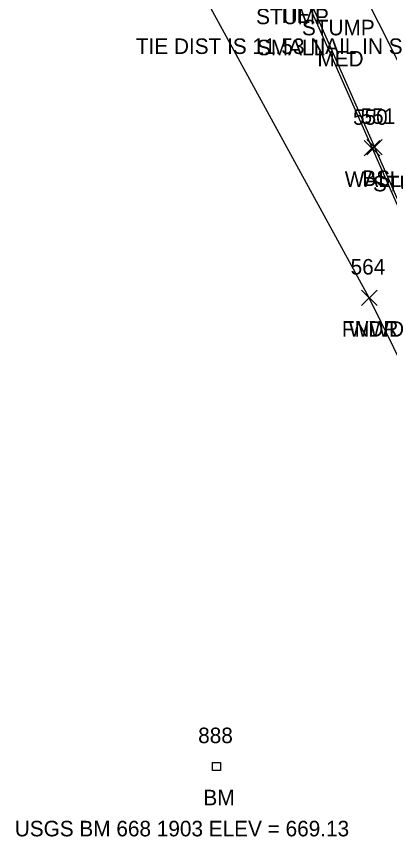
# Model space of a CAD drawing. Extents: x 1647133 to 1649138, y 411736 to 414924.
# Drawn here: x 1648525.3 to 1648573.3, y 412169.7 to 412275.3 of the extents above; entities that cross this region are included whole.
import ezdxf

# ---------------------------------------------------------------- set-up
doc = ezdxf.new("R2010")
doc.units = 0
for name, color, linetype in [('C_A', 7, 'Continuous'), ('C_C', 7, 'Continuous'), ('C_I', 7, 'Continuous'), ('CPBM', 7, 'Continuous'), ('L_A', 7, 'Continuous'), ('L_C', 7, 'Continuous'), ('L_I', 7, 'Continuous'), ('L_TIC', 7, 'Continuous'), ('LAWA', 7, 'Continuous'), ('LELB', 7, 'Continuous'), ('LFNC', 7, 'Continuous'), ('LW', 7, 'Continuous')]:
    doc.layers.add(name, color=color, linetype=linetype)

msp = doc.modelspace()

# ---------------------------------------------------------------- linework, layer by layer
at = {"layer": 'CPBM'}
for p, q in [((1648550.56, 412178.23), (1648550.56, 412179.23)), ((1648550.56, 412179.23), (1648551.56, 412179.23)), ((1648551.56, 412179.23), (1648551.56, 412178.23)), ((1648551.56, 412178.23), (1648550.56, 412178.23)), ((1648551.06, 412178.73), (1648551.06, 412178.73)), ((1648551.06, 412178.73), (1648551.06, 412178.73))]:
    msp.add_line(p, q, dxfattribs=at)
at = {"layer": 'L_TIC'}
for points in [[(1648570.08, 412257.34), (1648572.08, 412259.34)], [(1648572.08, 412257.34), (1648570.08, 412259.34)], [(1648570.4, 412257.46), (1648572.4, 412259.46)], [(1648572.4, 412257.46), (1648570.4, 412259.46)], [(1648569.73, 412238.06), (1648571.73, 412240.06)], [(1648571.73, 412238.06), (1648569.73, 412240.06)], [(1648569.73, 412238.06), (1648571.73, 412240.06)], [(1648571.73, 412238.06), (1648569.73, 412240.06)]]:
    msp.add_lwpolyline(points, dxfattribs=at)
at = {"layer": 'LAWA'}
msp.add_lwpolyline([(1648590.24, 412212.68), (1648580.27, 412219.65), (1648570.73, 412239.06)], dxfattribs=at)
at = {"layer": 'LELB'}
for points in [[(1648545.41, 412332.37), (1648560.04, 412298.21), (1648577.88, 412262.58), (1648597.53, 412219.28)], [(1648529.88, 412310.82), (1648544.7, 412317.88), (1648555.5, 412294.61), (1648571.4, 412258.46), (1648593.94, 412207.25), (1648595.42, 412201.26), (1648593.4, 412191.86), (1648591.25, 412186.11), (1648588.37, 412180.93), (1648584.83, 412176.51)]]:
    msp.add_lwpolyline(points, dxfattribs=at)
at = {"layer": 'LFNC'}
msp.add_lwpolyline([(1648570.73, 412239.06), (1648548.06, 412280.58), (1648542.21, 412290.22)], dxfattribs=at)
at = {"layer": 'LW'}
msp.add_lwpolyline([(1648530.1, 412310.79), (1648544.4, 412317.67), (1648554.84, 412295.07), (1648571.08, 412258.34), (1648593.85, 412206.79)], dxfattribs=at)

# ---------------------------------------------------------------- texts
at = {"layer": 'C_A'}
for s, p in [('TIE', (1648558.98, 412274.46)), ('BM', (1648549.38, 412173.73))]:
    msp.add_text(s, height=2, dxfattribs=at).set_placement(p)
at = {"layer": 'C_C'}
for s, p in [('TIE DIST IS 11.53 NAIL IN S', (1648540.68, 412270.46)), ('USGS BM 668 1903 ELEV = 669.13', (1648525.09, 412169.73))]:
    msp.add_text(s, height=2, dxfattribs=at).set_placement(p)
at = {"layer": 'C_I'}
msp.add_text('888', height=2, dxfattribs=at).set_placement((1648548.7, 412181.73))
at = {"layer": 'L_A'}
for s, p in [('STUMP', (1648556.16, 412274.29)), ('STUMP', (1648562.06, 412272.86)), ('WALL', (1648567.57, 412253.34)), ('BS', (1648569.84, 412253.46)), ('STUMP', (1648571.2, 412252.77)), ('FNWD', (1648567.19, 412234.06)), ('WDR', (1648568.09, 412234.06))]:
    msp.add_text(s, height=2, dxfattribs=at).set_placement(p)
at = {"layer": 'L_C'}
for s, p in [('SMALL', (1648556.27, 412270.29)), ('MED', (1648564.05, 412268.86))]:
    msp.add_text(s, height=2, dxfattribs=at).set_placement(p)
at = {"layer": 'L_I'}
for s, p in [('550', (1648568.63, 412261.34)), ('551', (1648569.6, 412261.46)), ('564', (1648568.32, 412242.06)), ('564', (1648568.32, 412242.06))]:
    msp.add_text(s, height=2, dxfattribs=at).set_placement(p)

doc.saveas('drawing.dxf')
